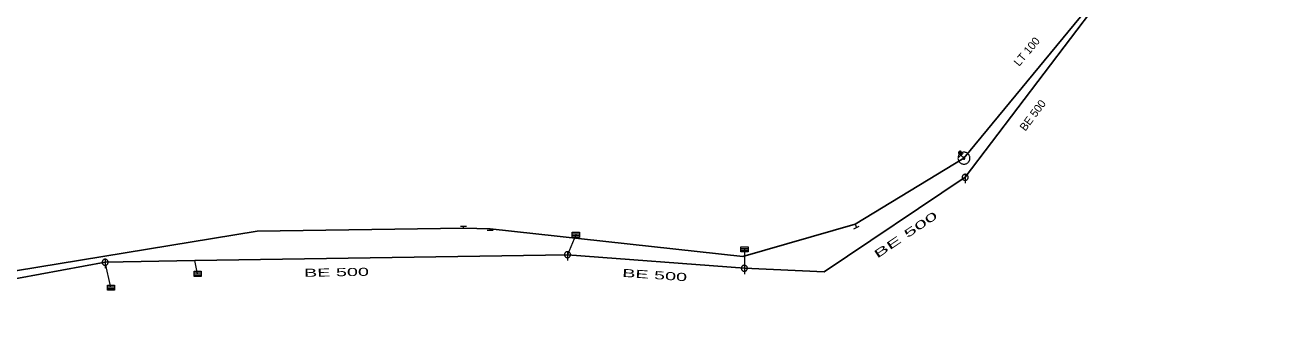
# Model space of a CAD drawing. Extents: x -687515 to -686506, y -974029 to -973461.
# Drawn here: x -686856.4 to -686751.9, y -973730.1 to -973704.9 of the extents above; entities that cross this region are included whole.
import ezdxf
from ezdxf.enums import TextEntityAlignment as Align

# ---------------------------------------------------------------- set-up
doc = ezdxf.new("R2010")
doc.units = 0
doc.header["$LTSCALE"] = 0.27
for name, color, linetype, lineweight in [('1', 7, 'Continuous', 13), ('11', 7, 'Continuous', 13), ('14', 7, 'Continuous', 25), ('17', 7, 'Continuous', 25), ('22', 7, 'Continuous', 13), ('34', 7, 'Continuous', 13), ('47', 7, 'Continuous', 13), ('9', 7, 'Continuous', 13)]:
    doc.layers.add(name, color=color, linetype=linetype, lineweight=lineweight)

msp = doc.modelspace()

# ---------------------------------------------------------------- linework, layer by layer
at = {"layer": '11'}
for p, q in [((-686810.51, -973722.38), (-686811.2, -973724.04)), ((-686796.46, -973723.59), (-686796.46, -973725.17)), ((-686849.25, -973726.78), (-686849.73, -973724.67)), ((-686842.02, -973725.63), (-686842.258, -973724.526))]:
    msp.add_line(p, q, dxfattribs=at)
at = {"layer": '14'}
for p, q in [((-686767.079, -973703.16), (-686778.059, -973717.6)), ((-686796.46, -973725.17), (-686811.199, -973724.039)), ((-686849.73, -973724.67), (-686879.68, -973730.129))]:
    msp.add_line(p, q, dxfattribs=at)
at = {"layer": '14', "lineweight": 13}
for p, q in [((-686778.409, -973715.759), (-686778.489, -973715.559)), ((-686778.16, -973716.008), (-686778.409, -973715.759)), ((-686819.859, -973721.829), (-686819.859, -973721.669)), ((-686817.64, -973722.03), (-686817.64, -973721.882)), ((-686787.234, -973721.504), (-686787.109, -973721.78))]:
    msp.add_line(p, q, dxfattribs=at)
at = {"layer": '14'}
for points in [[(-686778.059, -973717.6), (-686789.822, -973725.456), (-686796.46, -973725.17)], [(-686811.199, -973724.039), (-686842.258, -973724.526), (-686849.73, -973724.67)]]:
    msp.add_lwpolyline(points, dxfattribs=at)
at = {"layer": '17'}
for points in [[(-686737.661, -973680.49), (-686749.647, -973685.721), (-686757.875, -973691.668), (-686763.192, -973697.859), (-686778.16, -973716.008)], [(-686778.16, -973716.008), (-686787.234, -973721.504), (-686796.6, -973724.188), (-686817.64, -973721.881), (-686819.859, -973721.829), (-686837.05, -973722.085), (-686859.074, -973725.682), (-686861.337, -973725.804), (-686883.709, -973728.57)]]:
    msp.add_lwpolyline(points, dxfattribs=at)
at = {"layer": '22'}
for p, q in [((-686778.058, -973717.348), (-686778.059, -973718.092)), ((-686810.805, -973722.309), (-686810.207, -973722.309)), ((-686810.805, -973722.455), (-686810.207, -973722.455)), ((-686811.198, -973723.787), (-686811.199, -973724.531)), ((-686796.755, -973723.519), (-686796.157, -973723.519)), ((-686796.755, -973723.664), (-686796.157, -973723.664)), ((-686849.729, -973724.418), (-686849.73, -973725.162)), ((-686796.459, -973724.918), (-686796.46, -973725.662)), ((-686842.315, -973725.559), (-686841.717, -973725.559)), ((-686842.315, -973725.705), (-686841.717, -973725.705)), ((-686849.545, -973726.709), (-686848.947, -973726.709)), ((-686849.545, -973726.855), (-686848.947, -973726.855))]:
    msp.add_line(p, q, dxfattribs=at)
for points in [[(-686777.807, -973717.6), (-686777.808, -973717.574), (-686777.812, -973717.548), (-686777.818, -973717.522), (-686777.828, -973717.498), (-686777.84, -973717.474), (-686777.854, -973717.452), (-686777.871, -973717.431), (-686777.889, -973717.413), (-686777.91, -973717.396), (-686777.932, -973717.382), (-686777.956, -973717.37), (-686777.98, -973717.36), (-686778.006, -973717.354), (-686778.032, -973717.35), (-686778.058, -973717.348), (-686778.084, -973717.349), (-686778.11, -973717.353), (-686778.136, -973717.359), (-686778.161, -973717.369), (-686778.184, -973717.381), (-686778.206, -973717.395), (-686778.227, -973717.412), (-686778.245, -973717.43), (-686778.262, -973717.451), (-686778.276, -973717.473), (-686778.288, -973717.497), (-686778.298, -973717.521), (-686778.305, -973717.547), (-686778.309, -973717.573), (-686778.311, -973717.599), (-686778.31, -973717.625), (-686778.306, -973717.651), (-686778.299, -973717.677), (-686778.289, -973717.702), (-686778.277, -973717.725), (-686778.263, -973717.747), (-686778.246, -973717.768), (-686778.228, -973717.786), (-686778.207, -973717.803), (-686778.185, -973717.817), (-686778.162, -973717.829), (-686778.137, -973717.839), (-686778.111, -973717.846), (-686778.085, -973717.85), (-686778.059, -973717.852), (-686778.033, -973717.851), (-686778.007, -973717.847), (-686777.981, -973717.84), (-686777.957, -973717.83), (-686777.933, -973717.818), (-686777.911, -973717.804), (-686777.89, -973717.787), (-686777.872, -973717.769), (-686777.855, -973717.748), (-686777.841, -973717.726), (-686777.829, -973717.703), (-686777.819, -973717.678), (-686777.813, -973717.652), (-686777.809, -973717.626)], [(-686810.805, -973722.163), (-686810.207, -973722.163), (-686810.207, -973722.6), (-686810.805, -973722.6)], [(-686810.947, -973724.039), (-686810.948, -973724.013), (-686810.952, -973723.987), (-686810.958, -973723.961), (-686810.968, -973723.937), (-686810.98, -973723.913), (-686810.994, -973723.891), (-686811.011, -973723.87), (-686811.029, -973723.852), (-686811.05, -973723.835), (-686811.072, -973723.821), (-686811.096, -973723.809), (-686811.12, -973723.799), (-686811.146, -973723.793), (-686811.172, -973723.789), (-686811.198, -973723.787), (-686811.224, -973723.788), (-686811.25, -973723.792), (-686811.276, -973723.798), (-686811.301, -973723.808), (-686811.324, -973723.82), (-686811.346, -973723.834), (-686811.367, -973723.851), (-686811.385, -973723.869), (-686811.402, -973723.89), (-686811.416, -973723.912), (-686811.428, -973723.936), (-686811.438, -973723.96), (-686811.445, -973723.986), (-686811.449, -973724.012), (-686811.451, -973724.038), (-686811.45, -973724.064), (-686811.446, -973724.09), (-686811.439, -973724.116), (-686811.429, -973724.141), (-686811.417, -973724.164), (-686811.403, -973724.186), (-686811.386, -973724.207), (-686811.368, -973724.225), (-686811.347, -973724.242), (-686811.325, -973724.256), (-686811.302, -973724.268), (-686811.277, -973724.278), (-686811.251, -973724.285), (-686811.225, -973724.289), (-686811.199, -973724.291), (-686811.173, -973724.29), (-686811.147, -973724.286), (-686811.121, -973724.279), (-686811.097, -973724.269), (-686811.073, -973724.257), (-686811.051, -973724.243), (-686811.03, -973724.226), (-686811.012, -973724.208), (-686810.995, -973724.187), (-686810.981, -973724.165), (-686810.969, -973724.142), (-686810.959, -973724.117), (-686810.953, -973724.091), (-686810.949, -973724.065)], [(-686796.755, -973723.373), (-686796.157, -973723.373), (-686796.157, -973723.809), (-686796.755, -973723.809)], [(-686849.478, -973724.67), (-686849.479, -973724.644), (-686849.483, -973724.618), (-686849.489, -973724.592), (-686849.499, -973724.568), (-686849.511, -973724.544), (-686849.525, -973724.522), (-686849.542, -973724.501), (-686849.56, -973724.483), (-686849.581, -973724.466), (-686849.603, -973724.452), (-686849.627, -973724.44), (-686849.651, -973724.43), (-686849.677, -973724.424), (-686849.703, -973724.42), (-686849.729, -973724.418), (-686849.755, -973724.419), (-686849.781, -973724.423), (-686849.807, -973724.429), (-686849.832, -973724.439), (-686849.855, -973724.451), (-686849.877, -973724.465), (-686849.898, -973724.482), (-686849.916, -973724.5), (-686849.933, -973724.521), (-686849.947, -973724.543), (-686849.959, -973724.567), (-686849.969, -973724.591), (-686849.976, -973724.617), (-686849.98, -973724.643), (-686849.982, -973724.669), (-686849.981, -973724.695), (-686849.977, -973724.721), (-686849.97, -973724.747), (-686849.96, -973724.772), (-686849.948, -973724.795), (-686849.934, -973724.817), (-686849.917, -973724.838), (-686849.899, -973724.856), (-686849.878, -973724.873), (-686849.856, -973724.887), (-686849.833, -973724.899), (-686849.808, -973724.909), (-686849.782, -973724.916), (-686849.756, -973724.92), (-686849.73, -973724.922), (-686849.704, -973724.921), (-686849.678, -973724.917), (-686849.652, -973724.91), (-686849.628, -973724.9), (-686849.604, -973724.888), (-686849.582, -973724.874), (-686849.561, -973724.857), (-686849.543, -973724.839), (-686849.526, -973724.818), (-686849.512, -973724.796), (-686849.5, -973724.773), (-686849.49, -973724.748), (-686849.484, -973724.722), (-686849.48, -973724.696)], [(-686842.315, -973725.413), (-686841.717, -973725.413), (-686841.717, -973725.85), (-686842.315, -973725.85)], [(-686796.208, -973725.17), (-686796.209, -973725.144), (-686796.213, -973725.118), (-686796.219, -973725.092), (-686796.229, -973725.068), (-686796.241, -973725.044), (-686796.255, -973725.022), (-686796.272, -973725.001), (-686796.29, -973724.983), (-686796.311, -973724.966), (-686796.333, -973724.952), (-686796.357, -973724.94), (-686796.381, -973724.93), (-686796.407, -973724.924), (-686796.433, -973724.92), (-686796.459, -973724.918), (-686796.485, -973724.919), (-686796.511, -973724.923), (-686796.537, -973724.929), (-686796.562, -973724.939), (-686796.585, -973724.951), (-686796.607, -973724.965), (-686796.628, -973724.982), (-686796.646, -973725), (-686796.663, -973725.021), (-686796.677, -973725.043), (-686796.689, -973725.067), (-686796.699, -973725.091), (-686796.706, -973725.117), (-686796.71, -973725.143), (-686796.712, -973725.169), (-686796.711, -973725.195), (-686796.707, -973725.221), (-686796.7, -973725.247), (-686796.69, -973725.272), (-686796.678, -973725.295), (-686796.664, -973725.317), (-686796.647, -973725.338), (-686796.629, -973725.356), (-686796.608, -973725.373), (-686796.586, -973725.387), (-686796.563, -973725.399), (-686796.538, -973725.409), (-686796.512, -973725.416), (-686796.486, -973725.42), (-686796.46, -973725.422), (-686796.434, -973725.421), (-686796.408, -973725.417), (-686796.382, -973725.41), (-686796.358, -973725.4), (-686796.334, -973725.388), (-686796.312, -973725.374), (-686796.291, -973725.357), (-686796.273, -973725.339), (-686796.256, -973725.318), (-686796.242, -973725.296), (-686796.23, -973725.273), (-686796.22, -973725.248), (-686796.214, -973725.222), (-686796.21, -973725.196)], [(-686849.545, -973726.563), (-686848.947, -973726.563), (-686848.947, -973727), (-686849.545, -973727)]]:
    msp.add_lwpolyline(points, close=True, dxfattribs=at)
at = {"layer": '34'}
for p, q in [((-686778.584, -973715.934), (-686778.233, -973715.583)), ((-686820.106, -973721.67), (-686819.611, -973721.667)), ((-686817.392, -973722.03), (-686817.888, -973722.029)), ((-686787.335, -973721.881), (-686786.882, -973721.678))]:
    msp.add_line(p, q, dxfattribs=at)
at = {"layer": '47'}
for points in [[(-686777.845, -973715.619), (-686777.887, -973715.588), (-686777.933, -973715.562), (-686777.98, -973715.541), (-686778.03, -973715.525), (-686778.081, -973715.514), (-686778.134, -973715.509), (-686778.186, -973715.509), (-686778.238, -973715.514), (-686778.289, -973715.525), (-686778.339, -973715.541), (-686778.387, -973715.562), (-686778.432, -973715.589), (-686778.474, -973715.619), (-686778.513, -973715.654), (-686778.548, -973715.693), (-686778.579, -973715.735), (-686778.605, -973715.781), (-686778.626, -973715.829), (-686778.642, -973715.878), (-686778.653, -973715.929), (-686778.658, -973715.982), (-686778.659, -973716.035), (-686778.653, -973716.087), (-686778.643, -973716.137), (-686778.626, -973716.187), (-686778.605, -973716.235), (-686778.579, -973716.281), (-686778.548, -973716.322), (-686778.513, -973716.361), (-686778.474, -973716.396), (-686778.432, -973716.427), (-686778.386, -973716.453), (-686778.338, -973716.475), (-686778.289, -973716.49), (-686778.238, -973716.501), (-686778.186, -973716.507), (-686778.133, -973716.507), (-686778.081, -973716.502), (-686778.03, -973716.491), (-686777.98, -973716.474), (-686777.932, -973716.453), (-686777.887, -973716.427), (-686777.845, -973716.396), (-686777.806, -973716.361), (-686777.771, -973716.322), (-686777.74, -973716.28), (-686777.714, -973716.234), (-686777.693, -973716.187), (-686777.677, -973716.137), (-686777.666, -973716.086), (-686777.66, -973716.034), (-686777.66, -973715.982), (-686777.666, -973715.93), (-686777.677, -973715.878), (-686777.693, -973715.828), (-686777.714, -973715.78), (-686777.74, -973715.736), (-686777.771, -973715.693), (-686777.806, -973715.654)], [(-686778.108, -973715.944), (-686778.115, -973715.938), (-686778.122, -973715.935), (-686778.13, -973715.931), (-686778.138, -973715.928), (-686778.147, -973715.927), (-686778.155, -973715.926), (-686778.164, -973715.925), (-686778.172, -973715.926), (-686778.181, -973715.929), (-686778.189, -973715.931), (-686778.197, -973715.935), (-686778.204, -973715.939), (-686778.211, -973715.944), (-686778.218, -973715.949), (-686778.223, -973715.956), (-686778.229, -973715.963), (-686778.232, -973715.97), (-686778.236, -973715.978), (-686778.239, -973715.986), (-686778.24, -973715.995), (-686778.241, -973716.003), (-686778.242, -973716.012), (-686778.241, -973716.02), (-686778.239, -973716.029), (-686778.236, -973716.037), (-686778.232, -973716.045), (-686778.228, -973716.052), (-686778.223, -973716.059), (-686778.218, -973716.066), (-686778.211, -973716.071), (-686778.204, -973716.077), (-686778.197, -973716.08), (-686778.189, -973716.084), (-686778.181, -973716.087), (-686778.172, -973716.088), (-686778.164, -973716.09), (-686778.155, -973716.09), (-686778.147, -973716.089), (-686778.138, -973716.087), (-686778.13, -973716.084), (-686778.122, -973716.08), (-686778.115, -973716.076), (-686778.108, -973716.071), (-686778.101, -973716.066), (-686778.096, -973716.059), (-686778.09, -973716.052), (-686778.087, -973716.045), (-686778.083, -973716.037), (-686778.08, -973716.029), (-686778.079, -973716.02), (-686778.077, -973716.012), (-686778.077, -973716.003), (-686778.078, -973715.995), (-686778.081, -973715.986), (-686778.083, -973715.978), (-686778.087, -973715.97), (-686778.091, -973715.963), (-686778.096, -973715.956), (-686778.101, -973715.949)]]:
    msp.add_lwpolyline(points, close=True, dxfattribs=at)
at = {"layer": '9'}
for points in [[(-686778.362, -973715.559), (-686778.364, -973715.546), (-686778.365, -973715.533), (-686778.369, -973715.52), (-686778.374, -973715.508), (-686778.379, -973715.496), (-686778.387, -973715.485), (-686778.394, -973715.475), (-686778.404, -973715.465), (-686778.414, -973715.457), (-686778.426, -973715.45), (-686778.438, -973715.444), (-686778.45, -973715.439), (-686778.463, -973715.436), (-686778.475, -973715.434), (-686778.489, -973715.433), (-686778.502, -973715.434), (-686778.514, -973715.436), (-686778.527, -973715.439), (-686778.539, -973715.444), (-686778.551, -973715.45), (-686778.563, -973715.457), (-686778.573, -973715.465), (-686778.583, -973715.475), (-686778.59, -973715.485), (-686778.598, -973715.496), (-686778.603, -973715.508), (-686778.608, -973715.52), (-686778.612, -973715.533), (-686778.614, -973715.546), (-686778.615, -973715.559), (-686778.614, -973715.572), (-686778.612, -973715.585), (-686778.608, -973715.598), (-686778.603, -973715.61), (-686778.598, -973715.622), (-686778.59, -973715.633), (-686778.583, -973715.643), (-686778.573, -973715.653), (-686778.563, -973715.661), (-686778.551, -973715.668), (-686778.539, -973715.674), (-686778.527, -973715.679), (-686778.514, -973715.682), (-686778.502, -973715.684), (-686778.489, -973715.685), (-686778.475, -973715.684), (-686778.463, -973715.682), (-686778.45, -973715.679), (-686778.438, -973715.674), (-686778.426, -973715.668), (-686778.414, -973715.661), (-686778.404, -973715.653), (-686778.394, -973715.643), (-686778.387, -973715.633), (-686778.379, -973715.622), (-686778.374, -973715.61), (-686778.369, -973715.598), (-686778.365, -973715.585), (-686778.364, -973715.572)], [(-686778.382, -973715.559), (-686778.382, -973715.548), (-686778.384, -973715.537), (-686778.387, -973715.526), (-686778.392, -973715.516), (-686778.397, -973715.506), (-686778.402, -973715.497), (-686778.409, -973715.488), (-686778.418, -973715.48), (-686778.426, -973715.473), (-686778.436, -973715.467), (-686778.446, -973715.462), (-686778.455, -973715.458), (-686778.467, -973715.455), (-686778.477, -973715.453), (-686778.489, -973715.453), (-686778.5, -973715.453), (-686778.511, -973715.455), (-686778.522, -973715.458), (-686778.531, -973715.462), (-686778.541, -973715.467), (-686778.551, -973715.473), (-686778.559, -973715.48), (-686778.568, -973715.488), (-686778.575, -973715.497), (-686778.58, -973715.506), (-686778.585, -973715.516), (-686778.59, -973715.526), (-686778.593, -973715.537), (-686778.595, -973715.548), (-686778.595, -973715.559), (-686778.595, -973715.57), (-686778.593, -973715.581), (-686778.59, -973715.592), (-686778.585, -973715.602), (-686778.58, -973715.612), (-686778.575, -973715.621), (-686778.568, -973715.63), (-686778.559, -973715.638), (-686778.551, -973715.645), (-686778.541, -973715.651), (-686778.531, -973715.656), (-686778.522, -973715.66), (-686778.511, -973715.663), (-686778.5, -973715.665), (-686778.489, -973715.665), (-686778.477, -973715.665), (-686778.467, -973715.663), (-686778.455, -973715.66), (-686778.446, -973715.656), (-686778.436, -973715.651), (-686778.426, -973715.645), (-686778.418, -973715.638), (-686778.409, -973715.63), (-686778.402, -973715.621), (-686778.397, -973715.612), (-686778.392, -973715.602), (-686778.387, -973715.592), (-686778.384, -973715.581), (-686778.382, -973715.57)], [(-686778.401, -973715.559), (-686778.402, -973715.55), (-686778.404, -973715.541), (-686778.406, -973715.532), (-686778.409, -973715.524), (-686778.414, -973715.516), (-686778.419, -973715.508), (-686778.424, -973715.501), (-686778.431, -973715.495), (-686778.438, -973715.489), (-686778.446, -973715.484), (-686778.453, -973715.48), (-686778.462, -973715.477), (-686778.47, -973715.474), (-686778.48, -973715.473), (-686778.489, -973715.472), (-686778.497, -973715.473), (-686778.507, -973715.474), (-686778.516, -973715.477), (-686778.524, -973715.48), (-686778.531, -973715.484), (-686778.539, -973715.489), (-686778.546, -973715.495), (-686778.553, -973715.501), (-686778.558, -973715.508), (-686778.563, -973715.516), (-686778.568, -973715.524), (-686778.571, -973715.532), (-686778.573, -973715.541), (-686778.575, -973715.55), (-686778.576, -973715.559), (-686778.575, -973715.568), (-686778.573, -973715.577), (-686778.571, -973715.586), (-686778.568, -973715.594), (-686778.563, -973715.602), (-686778.558, -973715.61), (-686778.553, -973715.617), (-686778.546, -973715.623), (-686778.539, -973715.629), (-686778.531, -973715.634), (-686778.524, -973715.638), (-686778.516, -973715.641), (-686778.507, -973715.644), (-686778.497, -973715.645), (-686778.489, -973715.646), (-686778.48, -973715.645), (-686778.47, -973715.644), (-686778.462, -973715.641), (-686778.453, -973715.638), (-686778.446, -973715.634), (-686778.438, -973715.629), (-686778.431, -973715.623), (-686778.424, -973715.617), (-686778.419, -973715.61), (-686778.414, -973715.602), (-686778.409, -973715.594), (-686778.406, -973715.586), (-686778.404, -973715.577), (-686778.402, -973715.568)], [(-686778.421, -973715.559), (-686778.421, -973715.552), (-686778.424, -973715.545), (-686778.424, -973715.538), (-686778.428, -973715.532), (-686778.431, -973715.526), (-686778.434, -973715.52), (-686778.438, -973715.514), (-686778.443, -973715.509), (-686778.45, -973715.505), (-686778.455, -973715.501), (-686778.462, -973715.498), (-686778.468, -973715.495), (-686778.475, -973715.494), (-686778.482, -973715.492), (-686778.489, -973715.492), (-686778.495, -973715.492), (-686778.502, -973715.494), (-686778.509, -973715.495), (-686778.516, -973715.498), (-686778.522, -973715.501), (-686778.527, -973715.505), (-686778.534, -973715.509), (-686778.539, -973715.514), (-686778.543, -973715.52), (-686778.546, -973715.526), (-686778.549, -973715.532), (-686778.553, -973715.538), (-686778.554, -973715.545), (-686778.556, -973715.552), (-686778.556, -973715.559), (-686778.556, -973715.566), (-686778.554, -973715.573), (-686778.553, -973715.58), (-686778.549, -973715.586), (-686778.546, -973715.593), (-686778.543, -973715.598), (-686778.539, -973715.604), (-686778.534, -973715.609), (-686778.527, -973715.613), (-686778.522, -973715.617), (-686778.516, -973715.62), (-686778.509, -973715.623), (-686778.502, -973715.625), (-686778.495, -973715.626), (-686778.489, -973715.626), (-686778.482, -973715.626), (-686778.475, -973715.625), (-686778.468, -973715.623), (-686778.462, -973715.62), (-686778.455, -973715.617), (-686778.45, -973715.613), (-686778.443, -973715.609), (-686778.438, -973715.604), (-686778.434, -973715.598), (-686778.431, -973715.593), (-686778.428, -973715.586), (-686778.424, -973715.58), (-686778.424, -973715.573), (-686778.421, -973715.566)], [(-686778.441, -973715.559), (-686778.441, -973715.554), (-686778.443, -973715.549), (-686778.443, -973715.544), (-686778.446, -973715.54), (-686778.448, -973715.535), (-686778.451, -973715.531), (-686778.453, -973715.528), (-686778.458, -973715.524), (-686778.46, -973715.521), (-686778.465, -973715.518), (-686778.47, -973715.516), (-686778.473, -973715.514), (-686778.478, -973715.513), (-686778.483, -973715.512), (-686778.489, -973715.512), (-686778.494, -973715.512), (-686778.499, -973715.513), (-686778.504, -973715.514), (-686778.507, -973715.516), (-686778.512, -973715.518), (-686778.517, -973715.521), (-686778.521, -973715.524), (-686778.524, -973715.528), (-686778.526, -973715.531), (-686778.529, -973715.535), (-686778.531, -973715.54), (-686778.534, -973715.544), (-686778.534, -973715.549), (-686778.536, -973715.554), (-686778.536, -973715.559), (-686778.536, -973715.564), (-686778.534, -973715.569), (-686778.534, -973715.574), (-686778.531, -973715.578), (-686778.529, -973715.583), (-686778.526, -973715.587), (-686778.524, -973715.591), (-686778.521, -973715.594), (-686778.517, -973715.597), (-686778.512, -973715.6), (-686778.507, -973715.602), (-686778.504, -973715.604), (-686778.499, -973715.605), (-686778.494, -973715.606), (-686778.489, -973715.606), (-686778.483, -973715.606), (-686778.478, -973715.605), (-686778.473, -973715.604), (-686778.47, -973715.602), (-686778.465, -973715.6), (-686778.46, -973715.597), (-686778.458, -973715.594), (-686778.453, -973715.591), (-686778.451, -973715.587), (-686778.448, -973715.583), (-686778.446, -973715.578), (-686778.443, -973715.574), (-686778.443, -973715.569), (-686778.441, -973715.564)], [(-686778.462, -973715.559), (-686778.462, -973715.556), (-686778.462, -973715.553), (-686778.463, -973715.551), (-686778.463, -973715.548), (-686778.465, -973715.545), (-686778.467, -973715.543), (-686778.468, -973715.541), (-686778.47, -973715.539), (-686778.473, -973715.537), (-686778.475, -973715.535), (-686778.477, -973715.534), (-686778.48, -973715.533), (-686778.482, -973715.532), (-686778.485, -973715.532), (-686778.489, -973715.532), (-686778.492, -973715.532), (-686778.495, -973715.532), (-686778.497, -973715.533), (-686778.5, -973715.534), (-686778.502, -973715.535), (-686778.504, -973715.537), (-686778.507, -973715.539), (-686778.509, -973715.541), (-686778.511, -973715.543), (-686778.512, -973715.545), (-686778.514, -973715.548), (-686778.514, -973715.551), (-686778.516, -973715.553), (-686778.516, -973715.556), (-686778.517, -973715.559), (-686778.516, -973715.562), (-686778.516, -973715.565), (-686778.514, -973715.568), (-686778.514, -973715.57), (-686778.512, -973715.573), (-686778.511, -973715.575), (-686778.509, -973715.578), (-686778.507, -973715.58), (-686778.504, -973715.581), (-686778.502, -973715.583), (-686778.5, -973715.584), (-686778.497, -973715.585), (-686778.495, -973715.586), (-686778.492, -973715.586), (-686778.489, -973715.587), (-686778.485, -973715.586), (-686778.482, -973715.586), (-686778.48, -973715.585), (-686778.477, -973715.584), (-686778.475, -973715.583), (-686778.473, -973715.581), (-686778.47, -973715.58), (-686778.468, -973715.578), (-686778.467, -973715.575), (-686778.465, -973715.573), (-686778.463, -973715.57), (-686778.463, -973715.568), (-686778.462, -973715.565), (-686778.462, -973715.562)], [(-686778.48, -973715.559), (-686778.48, -973715.558), (-686778.48, -973715.557), (-686778.482, -973715.557), (-686778.482, -973715.556), (-686778.482, -973715.555), (-686778.482, -973715.554), (-686778.482, -973715.554), (-686778.483, -973715.553), (-686778.483, -973715.553), (-686778.485, -973715.552), (-686778.485, -973715.552), (-686778.487, -973715.552), (-686778.487, -973715.551), (-686778.487, -973715.551), (-686778.489, -973715.551), (-686778.49, -973715.551), (-686778.49, -973715.551), (-686778.49, -973715.552), (-686778.492, -973715.552), (-686778.492, -973715.552), (-686778.494, -973715.553), (-686778.494, -973715.553), (-686778.495, -973715.554), (-686778.495, -973715.554), (-686778.495, -973715.555), (-686778.495, -973715.556), (-686778.497, -973715.557), (-686778.497, -973715.557), (-686778.497, -973715.558), (-686778.497, -973715.559), (-686778.497, -973715.56), (-686778.497, -973715.561), (-686778.497, -973715.561), (-686778.495, -973715.562), (-686778.495, -973715.563), (-686778.495, -973715.564), (-686778.495, -973715.564), (-686778.494, -973715.565), (-686778.494, -973715.565), (-686778.492, -973715.566), (-686778.492, -973715.566), (-686778.49, -973715.567), (-686778.49, -973715.567), (-686778.49, -973715.567), (-686778.489, -973715.567), (-686778.487, -973715.567), (-686778.487, -973715.567), (-686778.487, -973715.567), (-686778.485, -973715.566), (-686778.485, -973715.566), (-686778.483, -973715.565), (-686778.483, -973715.565), (-686778.482, -973715.564), (-686778.482, -973715.564), (-686778.482, -973715.563), (-686778.482, -973715.562), (-686778.482, -973715.561), (-686778.48, -973715.561), (-686778.48, -973715.56)]]:
    msp.add_lwpolyline(points, close=True, dxfattribs=at)

# ---------------------------------------------------------------- texts
at = {"layer": '1'}
for s, rotation, p in [('LT 100', 50, (-686772.672, -973707.352)), ('BE 500', 53, (-686772.165, -973712.638))]:
    msp.add_text(s, height=0.6667, rotation=rotation, dxfattribs=at).set_placement(p, align=Align.CENTER)
for rotation, width, p in [(34, 2.1, (-686782.84, -973722.657)), (1, 1.85, (-686830.445, -973725.836)), (356, 1.85, (-686803.957, -973726.063))]:
    msp.add_text('BE 500', height=0.6667, rotation=rotation, dxfattribs=dict(at, width=width)).set_placement(p, align=Align.CENTER)

doc.saveas('drawing.dxf')
